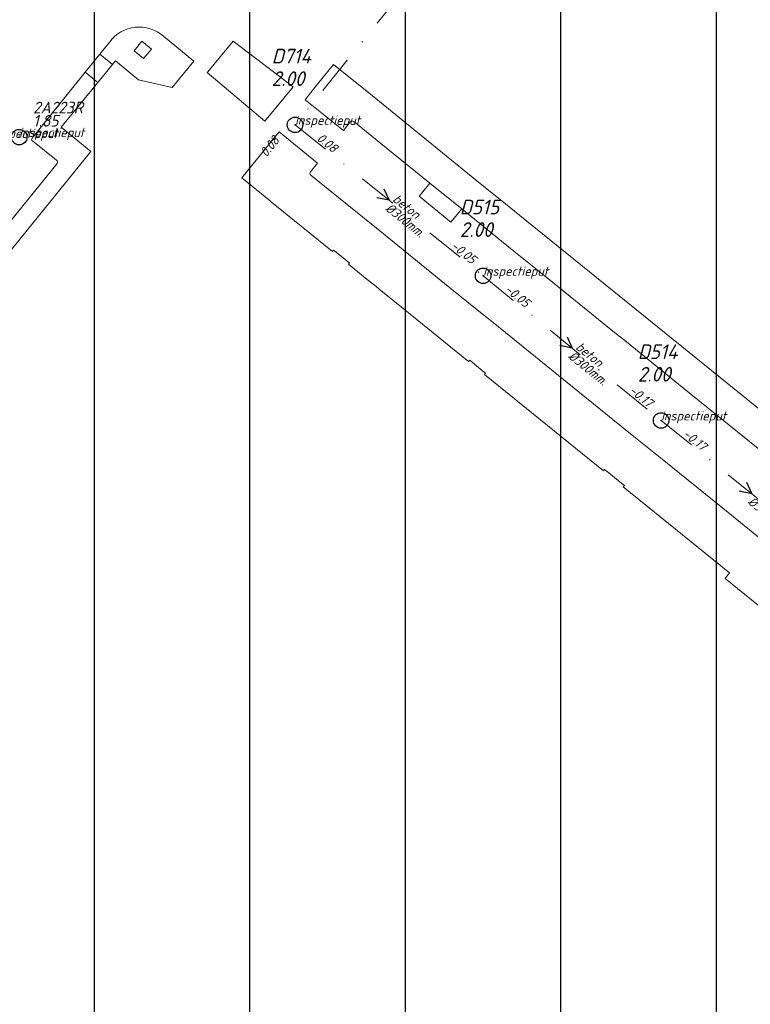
# Model space of a CAD drawing. Extents: x 148869 to 161638, y 453607 to 469810.
# Tile 789 of 1056: x 157287 to 157381, y 468252 to 468378. Entities that reach past the tile are written whole.
import ezdxf

# ---------------------------------------------------------------- set-up
doc = ezdxf.new("R2010")
doc.units = 0
doc.header["$PDMODE"] = 32
doc.header["$PDSIZE"] = 2
doc.linetypes.add('RI-VWA', pattern=[11, 5, -3, 0, -3])
doc.layers.get('0').update_dxf_attribs({"linetype": 'CONTINUOUS'})
doc.layers.get('DEFPOINTS').update_dxf_attribs({"linetype": 'CONTINUOUS'})
for name, color, linetype in [('2022 hatch', 10, 'CONTINUOUS'), ('B-OI-RI-HWA-PUTDEKSELHOOGTE-T25-niet meenemen', 252, 'CONTINUOUS'), ('B-OI-RI-HWA-PUTNUMMER-T25-niet meenemen', 252, 'CONTINUOUS'), ('gs rwa', 252, 'CONTINUOUS')]:
    doc.layers.add(name, color=color, linetype=linetype)
for name, color, linetype, lineweight in [('B-OI-RI-STROOMRICHTING-S', 252, 'CONTINUOUS', 25), ('B-OI-RI-VWA-BOB-T18', 34, 'CONTINUOUS', 18), ('B-OI-RI-VWA-DIAMETER-T18', 34, 'CONTINUOUS', 18), ('B-OI-RI-VWA-MATERIAAL-T18', 34, 'CONTINUOUS', 18), ('B-OI-RI-VWA_PUTDEKSELHOOGTE-T25', 34, 'CONTINUOUS', 25), ('B-OI-RI-VWA_PUTNUMMER-T25', 34, 'CONTINUOUS', 25), ('B-OI-RI-VWA_RIOOLPUT-S', 34, 'CONTINUOUS', 25), ('B-OI-RI-VWA_TRANSPORTLEIDING-G', 34, 'RI-VWA', 18), ('B-RO-VH-VERHARDING_ASFALT-GV', 251, 'CONTINUOUS', 18), ('B-RO-VH-VERHARDING_STRAATBAKSTEEN-GV', 251, 'CONTINUOUS', 18)]:
    doc.layers.add(name, color=color, linetype=linetype, lineweight=lineweight)
doc.styles.add('iso15', font='ISO.shx', dxfattribs={"oblique": 15})
doc.styles.add('NLCS-ISO-M500-T18_CURSIEF', font='NLCS-ISO.ttf', dxfattribs={"oblique": 15, "height": 0.9})
doc.styles.add('NLCS-ISO-M750-T25_CURSIEF', font='NLCS-ISO.ttf', dxfattribs={"oblique": 15, "height": 1.875})
doc.styles.add('NLCS-ISO-M750_CURSIEF', font='NLCS-ISO.ttf', dxfattribs={"oblique": 15})

# ---------------------------------------------------------------- blocks, each defined once
blk = doc.blocks.new('ACMAP_ANN_TEMPLATE_vwa-diam')
at = {"color": 0, "linetype": 'ByBlock', "style": 'NLCS-ISO-M500-T18_CURSIEF', "oblique": 15}
blk.add_attdef('vwa-diam', (0.3, -1.3), '', height=1.2, dxfattribs=at)
blk = doc.blocks.new('ACMAP_ANN_TEMPLATE_vwa-materiaal')
at = {"color": 0, "linetype": 'ByBlock', "style": 'NLCS-ISO-M500-T18_CURSIEF', "oblique": 15}
blk.add_attdef('vwa-mat', (0.3, 0.2), '', height=1.2, dxfattribs=at)
blk = doc.blocks.new('ACMAP_ANN_TEMPLATE_vwa-nap-l')
at = {"color": 0, "linetype": 'ByBlock', "style": 'NLCS-ISO-M500-T18_CURSIEF', "oblique": 15}
blk.add_attdef('vwa-nap-l', (3.3, 0.2), '', height=1.2, dxfattribs=at)
blk = doc.blocks.new('ACMAP_ANN_TEMPLATE_vwa-nap-r')
at = {"color": 0, "linetype": 'ByBlock', "style": 'NLCS-ISO-M500-T18_CURSIEF', "oblique": 15}
blk.add_attdef('vwa-nap-r', (-5.6, 0.2), '', height=1.2, dxfattribs=at)
blk = doc.blocks.new('ACMAP_ANN_TEMPLATE_type knoop')
at = {"layer": 'DEFPOINTS', "style": 'NLCS-ISO-M500-T18_CURSIEF', "oblique": 15}
blk.add_attdef('type_knoop', (0, 0), '', height=1.2, dxfattribs=at)
blk = doc.blocks.new('ACMAP_ANN_TEMPLATE_vwa-puth')
at = {"color": 0, "linetype": 'ByBlock', "style": 'NLCS-ISO-M750-T25_CURSIEF', "oblique": 15}
blk.add_attdef('vwa-puth', (-3, 5), '', height=1.88, dxfattribs=at)
blk = doc.blocks.new('ACMAP_ANN_TEMPLATE_vwa-putnr')
at = {"color": 0, "linetype": 'ByBlock', "style": 'NLCS-ISO-M750-T25_CURSIEF', "oblique": 15}
blk.add_attdef('vaw-putnr', (-3, 7.9), '', height=1.88, dxfattribs=at)
blk = doc.blocks.new('ACMAP_ANN_TEMPLATE_puth-rwa')
at = {"color": 0, "linetype": 'ByBlock', "style": 'iso15', "oblique": 15}
blk.add_attdef('puth-rwa', (-2.7, -4.4), '', height=1.5, dxfattribs=at)
blk = doc.blocks.new('ACMAP_ANN_TEMPLATE_putnr-rwa')
at = {"color": 0, "linetype": 'ByBlock', "style": 'iso15', "oblique": 15}
blk.add_attdef('putnr-rwa', (-2.7, -2.7), '', height=1.5, dxfattribs=at)

msp = doc.modelspace()

# ---------------------------------------------------------------- hatches: boundary and pattern name
at = {"layer": '2022 hatch'}
h = msp.add_hatch(dxfattribs=at)
h.set_pattern_fill('ANSI31', color=256, scale=19.992, angle=45)
h.set_pattern_definition([(90, (0, 0), (-19.992, 0), [])])
h.paths.add_polyline_path([(158379.84, 467996.89), (158366.84, 468022.67), (158189.84, 468166.16), (157828.17, 468458.42), (157739.22, 468518.82), (157641.11, 468619.81), (157530.39, 468683.16), (157482.59, 468721.96), (157387.79, 468799.09), (157358.04, 468834.15), (157275.29, 468902.27), (157210.79, 468954.43), (157194.02, 469053.71), (156902.95, 469077.05), (156826.8, 468954.1), (156792.27, 468881.17), (156787.74, 468869.52), (156766.12, 468853.14), (156708.66, 468812.18), (156684.68, 468714.31), (156691.12, 468637.35), (156646.96, 468557.82), (156546.37, 468484.25), (156540.57, 468402.6), (156240.02, 468051.1), (156133.15, 468060.94), (155534.46, 467899.58), (155877.43, 467514.28), (156068.55, 467349.02), (156564.13, 467124.76), (157053.01, 467402.65), (157255.96, 467459.7), (157295.2, 467601.79), (157494.95, 467833.47), (157733.53, 467653.62), (157958.73, 467372.41), (158076.05, 467263.89), (158097.91, 467222.3), (158172.49, 467148.19), (158328.77, 467127.74), (158565.83, 467340.97), (158654.01, 467555.95), (158521.87, 467664.49), (158523.64, 467683.01), (158588.43, 467828.66)])

# ---------------------------------------------------------------- linework, layer by layer
at = {"layer": 'B-OI-RI-STROOMRICHTING-S', "color": 251}
for points in [[(157334.29, 468356.48), (157334.95, 468355.02), (157333.39, 468355.35)], [(157357.83, 468337.48), (157358.48, 468336.01), (157356.92, 468336.36)], [(157380.89, 468318.76), (157381.57, 468317.3), (157379.98, 468317.64)]]:
    msp.add_lwpolyline(points, dxfattribs=at)
at = {"layer": 'B-OI-RI-VWA_RIOOLPUT-S'}
for p in [(157322.87, 468364.72), (157347.05, 468345.31), (157369.93, 468326.71)]:
    msp.add_point(p, dxfattribs=at)
at = {"layer": 'B-OI-RI-VWA_TRANSPORTLEIDING-G', "color": 251}
for p, q in [((157357.46, 468407.59), (157322.87, 468364.72)), ((157322.87, 468364.72), (157347.05, 468345.31)), ((157347.05, 468345.31), (157369.93, 468326.71)), ((157369.93, 468326.71), (157393.2, 468307.88))]:
    msp.add_line(p, q, dxfattribs=at)
at = {"layer": 'B-RO-VH-VERHARDING_ASFALT-GV', "flags": 128}
msp.add_lwpolyline([(157311.59, 468371.45), (157318.98, 468365.19), (157319.16, 468365.4), (157322.45, 468369.41), (157322.62, 468369.62), (157314.93, 468375.49), (157311.65, 468371.52)], close=True, dxfattribs=at)
at = {"layer": 'B-RO-VH-VERHARDING_STRAATBAKSTEEN-GV'}
for points in [[(157305.94, 468376.1, 0.441965), (157299.05, 468375.39)], [(157329.97, 468365.1, -0.428082), (157330.41, 468365.14)], [(157289.06, 468363.01, 0.407858), (157289.11, 468362.65)], [(157292.21, 468360.18, -0.359769), (157292.27, 468359.73)], [(157324.9, 468358.24, -0.436935), (157324.86, 468358.66)]]:
    msp.add_lwpolyline(points, format="xyb", dxfattribs=at)
at = {"layer": 'B-RO-VH-VERHARDING_STRAATBAKSTEEN-GV', "flags": 128}
for points in [[(157299.05, 468375.39), (157297.78, 468373.82), (157299.42, 468372.46), (157299.8, 468372.93), (157302.74, 468370.49), (157307.09, 468369.52), (157309.85, 468372.92), (157305.94, 468376.1)], [(157389.54, 468317.36), (157392.24, 468320.22), (157390.58, 468321.65), (157390.3, 468321.89), (157351.77, 468353.06), (157349.22, 468355.13), (157348.8, 468355.47), (157346.91, 468356.98), (157331.87, 468369.22), (157331.51, 468369.5), (157327.8, 468372.49), (157325.37, 468369.47), (157324.89, 468368.87), (157324.15, 468367.95), (157329.09, 468363.98), (157329.97, 468365.1)], [(157237.37, 468292.39), (157234.47, 468294.68), (157232.24, 468291.97), (157231.04, 468290.49), (157230.26, 468289.5), (157230.37, 468289.16), (157236.48, 468286.97), (157237.33, 468288.04), (157296.63, 468361.29), (157292.79, 468364.41), (157297.14, 468369.71), (157297.5, 468370.15), (157295.9, 468371.48), (157289.06, 468363.01)], [(157330.41, 468365.14), (157334.58, 468361.75), (157340.19, 468357.23), (157344.3, 468353.91), (157350.58, 468348.84), (157354.84, 468345.39), (157355.97, 468344.49), (157364.13, 468337.87), (157365.25, 468336.98), (157373.53, 468330.28), (157374.65, 468329.38), (157382.62, 468322.95), (157383.8, 468321.98), (157387.8, 468318.75), (157389.54, 468317.36)], [(157324.86, 468358.66), (157325.76, 468359.79), (157320.82, 468363.8), (157320.46, 468363.37), (157316.02, 468357.89), (157319.7, 468354.91), (157319.86, 468354.78), (157327.67, 468348.42), (157327.82, 468348.6), (157328.15, 468348.34), (157329.54, 468347.22), (157329.86, 468346.96), (157329.73, 468346.79), (157332.15, 468344.84), (157333.29, 468343.93), (157333.7, 468343.58), (157336.99, 468340.92), (157345.18, 468334.28), (157345.32, 468334.45), (157345.65, 468334.19), (157347.02, 468333.07), (157347.36, 468332.8), (157347.22, 468332.63), (157362.54, 468320.25), (157362.67, 468320.41), (157363, 468320.14)], [(157289.11, 468362.65), (157292.21, 468360.18)], [(157292.27, 468359.73), (157237.76, 468292.43)], [(157388.03, 468307.17), (157378.96, 468314.52), (157377.85, 468315.42), (157370.05, 468321.73), (157366.21, 468324.83), (157357.87, 468331.59), (157356.75, 468332.49), (157348.33, 468339.3), (157347.16, 468340.25), (157342.78, 468343.77), (157333.78, 468351.08), (157325.8, 468357.52), (157324.9, 468358.24)], [(157363, 468320.14), (157364.88, 468318.62), (157365.21, 468318.35), (157365.07, 468318.18), (157378.51, 468307.29), (157378.73, 468307.11), (157378.17, 468306.4), (157384.05, 468301.63)]]:
    msp.add_lwpolyline(points, dxfattribs=at)
for points in [[(157302.17, 468374.25), (157303.19, 468375.48), (157304.43, 468374.46), (157303.41, 468373.23)], [(157295.9, 468371.48), (157297.5, 468370.15), (157299.42, 468372.46), (157297.78, 468373.82)], [(157344.3, 468353.91), (157340.19, 468357.23), (157339.11, 468355.89), (157338.82, 468355.53), (157342.89, 468352.21)]]:
    msp.add_lwpolyline(points, close=True, dxfattribs=at)
at = {"layer": 'gs rwa'}
msp.add_point((157287.41, 468363.14), dxfattribs=at)

# ---------------------------------------------------------------- block references
at = {"layer": 'B-OI-RI-HWA-PUTDEKSELHOOGTE-T25-niet meenemen'}
ref = msp.add_blockref('ACMAP_ANN_TEMPLATE_puth-rwa', (157291.89, 468368.89), dxfattribs=at)
ref.add_attrib('puth-rwa', '1.85', (157289.19, 468364.49), dxfattribs={"layer": '0', "color": 0, "linetype": 'ByBlock', "height": 1.5, "style": 'NLCS-ISO-M750_CURSIEF', "oblique": 15})
at = {"layer": 'B-OI-RI-HWA-PUTNUMMER-T25-niet meenemen'}
ref = msp.add_blockref('ACMAP_ANN_TEMPLATE_putnr-rwa', (157291.89, 468368.89), dxfattribs=at)
ref.add_attrib('putnr-rwa', '2A223R', (157289.19, 468366.19), dxfattribs={"layer": '0', "color": 0, "linetype": 'ByBlock', "height": 1.5, "style": 'NLCS-ISO-M750_CURSIEF', "oblique": 15})
at = {"layer": 'B-OI-RI-VWA-BOB-T18', "color": 251}
for name, p, rotation, values in [('ACMAP_ANN_TEMPLATE_vwa-nap-r', (157322.87, 468364.72), 51.1013997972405, {'vwa-nap-r': '0.08'}), ('ACMAP_ANN_TEMPLATE_vwa-nap-l', (157322.87, 468364.72), 321.2449585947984, {'vwa-nap-l': '0.08'}), ('ACMAP_ANN_TEMPLATE_vwa-nap-r', (157347.05, 468345.31), 321.2449585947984, {'vwa-nap-r': '-0.05'}), ('ACMAP_ANN_TEMPLATE_vwa-nap-l', (157347.05, 468345.31), 320.8910603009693, {'vwa-nap-l': '-0.05'}), ('ACMAP_ANN_TEMPLATE_vwa-nap-r', (157369.93, 468326.71), 320.8910603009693, {'vwa-nap-r': '-0.17'}), ('ACMAP_ANN_TEMPLATE_vwa-nap-l', (157369.93, 468326.71), 321.02034071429, {'vwa-nap-l': '-0.17'})]:
    msp.add_blockref(name, p, dxfattribs=dict(at, rotation=rotation)).add_auto_attribs(values)
at = {"layer": 'B-OI-RI-VWA-DIAMETER-T18', "color": 251}
for p, rotation in [((157334.96, 468355.02), 321.2449585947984), ((157358.49, 468336.01), 320.8910603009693), ((157381.57, 468317.29), 321.02034071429)]:
    msp.add_blockref('ACMAP_ANN_TEMPLATE_vwa-diam', p, dxfattribs=dict(at, rotation=rotation)).add_auto_attribs({'vwa-diam': '%%c300mm.'})
at = {"layer": 'B-OI-RI-VWA-MATERIAAL-T18', "color": 251}
for p, rotation in [((157334.96, 468355.02), 321.2449585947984), ((157358.49, 468336.01), 320.8910603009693)]:
    msp.add_blockref('ACMAP_ANN_TEMPLATE_vwa-materiaal', p, dxfattribs=dict(at, rotation=rotation)).add_auto_attribs({'vwa-mat': 'beton'})
at = {"layer": 'B-OI-RI-VWA_PUTDEKSELHOOGTE-T25', "color": 251}
for p in [(157322.87, 468364.72), (157347.05, 468345.31), (157369.93, 468326.71)]:
    msp.add_blockref('ACMAP_ANN_TEMPLATE_vwa-puth', p, dxfattribs=at).add_auto_attribs({'vwa-puth': '2.00'})
at = {"layer": 'B-OI-RI-VWA_PUTNUMMER-T25', "color": 251}
for p, values in [((157322.87, 468364.72), {'vaw-putnr': 'D714'}), ((157347.05, 468345.31), {'vaw-putnr': 'D515'}), ((157369.93, 468326.71), {'vaw-putnr': 'D514'})]:
    msp.add_blockref('ACMAP_ANN_TEMPLATE_vwa-putnr', p, dxfattribs=at).add_auto_attribs(values)
at = {"layer": 'DEFPOINTS'}
for p in [(157322.87, 468364.72), (157284.04, 468363.02), (157287.41, 468363.14), (157347.05, 468345.31), (157369.93, 468326.71)]:
    msp.add_blockref('ACMAP_ANN_TEMPLATE_type knoop', p, dxfattribs=at).add_auto_attribs({'type_knoop': 'inspectieput'})

doc.saveas('drawing.dxf')
